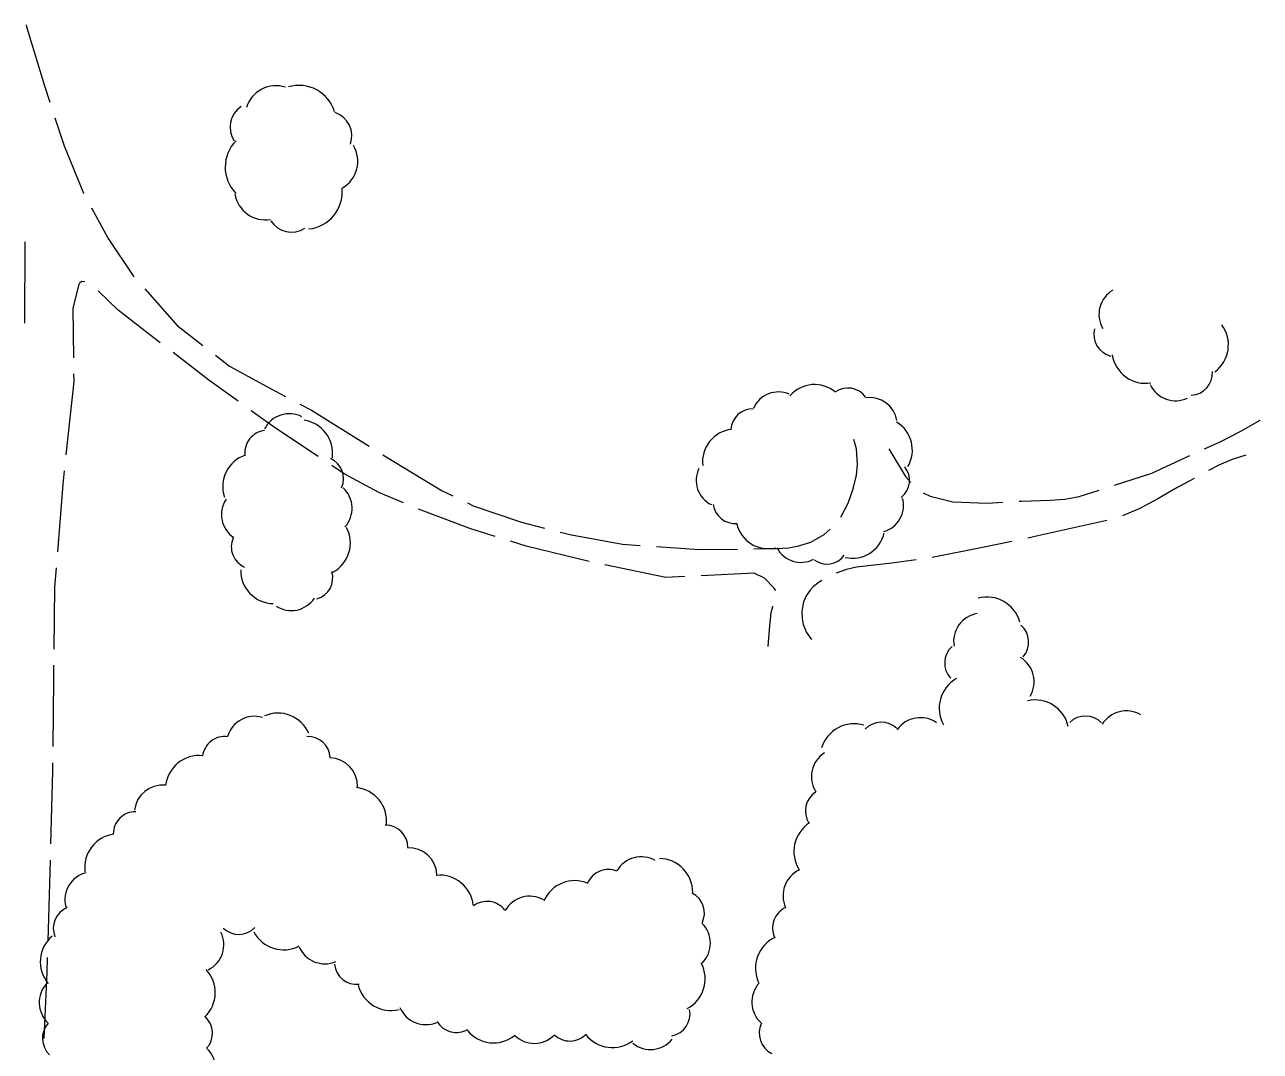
# Model space of a CAD drawing. Extents: x 2361284 to 2366480, y 6976556 to 6985346.
# Drawn here: x 2365710.1 to 2366014.5, y 6981074 to 6981326.9 of the extents above; entities that cross this region are included whole.
import ezdxf

# ---------------------------------------------------------------- set-up
doc = ezdxf.new("R2010")
doc.units = 0
doc.header["$LTSCALE"] = 1.9
doc.layers.add('15', color=7, linetype='Continuous', lineweight=13)
doc.layers.add('16', color=7, linetype='Continuous', lineweight=13)

msp = doc.modelspace()

# ---------------------------------------------------------------- linework, layer by layer
at = {"layer": '15'}
msp.add_line((2365710.053, 6981253.426), (2365710.133, 6981273.428), dxfattribs=at)
for points in [[(2365710.394, 6981326.943), (2365710.446, 6981326.754), (2365714.918, 6981311.875), (2365716.246, 6981307.819)], [(2365717.494, 6981304.02), (2365719.759, 6981297.101), (2365724.511, 6981285.415), (2365724.562, 6981285.326)], [(2365726.485, 6981281.813), (2365730.636, 6981274.233), (2365736.814, 6981265.092), (2365737.026, 6981264.854)], [(2365724.838, 6981263.568), (2365724.108, 6981263.641), (2365723.641, 6981263.326), (2365723.276, 6981262.722), (2365721.911, 6981256.998), (2365722.056, 6981244.89)], [(2365743.432, 6981248.584), (2365733.094, 6981256.625), (2365728.119, 6981261.408)], [(2365739.675, 6981261.848), (2365747.642, 6981252.813), (2365753.938, 6981247.944)], [(2365762.64, 6981234.185), (2365755.46, 6981239.377), (2365746.605, 6981246.144)], [(2365757.101, 6981245.494), (2365760.526, 6981242.846), (2365770.61, 6981237.331), (2365774.299, 6981235.366)], [(2365722.104, 6981240.89), (2365722.121, 6981239.07), (2365720.193, 6981220.991)], [(2365777.827, 6981233.489), (2365780.691, 6981231.966), (2365794.906, 6981223.092)], [(2365782.38, 6981220.543), (2365771.873, 6981227.512), (2365765.882, 6981231.845)], [(2366000.774, 6981222.459), (2366004.748, 6981224.277), (2366009.683, 6981226.793), (2366014.497, 6981229.499)], [(2365911.129, 6981205.605), (2365911.238, 6981205.746), (2365912.936, 6981209.043), (2365914.183, 6981212.575), (2365914.971, 6981215.952), (2365915.236, 6981218.555), (2365915.019, 6981222.444), (2365914.357, 6981224.738)], [(2365798.317, 6981220.994), (2365812.932, 6981212.092), (2365815.534, 6981210.847)], [(2365922.97, 6981222.48), (2365927.055, 6981215.597), (2365928.419, 6981214.14)], [(2365978.558, 6981213.487), (2365987.74, 6981216.484), (2365997.139, 6981220.795)], [(2366010.969, 6981220.886), (2366007.56, 6981219.824), (2366004.302, 6981218.432), (2366001.765, 6981217.067)], [(2365803.41, 6981209.101), (2365797.295, 6981211.723), (2365788.791, 6981216.292), (2365785.711, 6981218.333)], [(2365719.771, 6981217.016), (2365719.422, 6981213.743), (2365718.1, 6981197.09)], [(2365998.243, 6981215.164), (2365993.627, 6981212.64), (2365989.27, 6981210.148), (2365984.853, 6981207.736), (2365980.51, 6981205.965)], [(2365931.453, 6981211.579), (2365933.151, 6981210.765), (2365938.776, 6981209.348), (2365947.199, 6981209.058), (2365951.087, 6981209.285)], [(2365955.084, 6981209.513), (2365955.603, 6981209.548), (2365962.753, 6981209.756), (2365966.32, 6981210.04), (2365969.885, 6981210.664), (2365974.76, 6981212.25)], [(2365819.14, 6981209.111), (2365820.547, 6981208.434), (2365832.467, 6981204.347), (2365838.131, 6981202.911)], [(2365825.939, 6981200.875), (2365819.77, 6981202.826), (2365807.106, 6981207.576)], [(2365889.672, 6981197.791), (2365895.253, 6981197.864), (2365898.27, 6981198.093), (2365900.496, 6981198.454), (2365903.787, 6981199.485), (2365907.03, 6981201.316), (2365908.487, 6981202.63)], [(2365976.701, 6981204.799), (2365959.695, 6981200.977), (2365957.18, 6981200.443)], [(2365849.119, 6981194.705), (2365833.613, 6981198.458), (2365829.752, 6981199.671)], [(2365842.01, 6981201.928), (2365844.777, 6981201.234), (2365857.32, 6981198.983), (2365861.713, 6981198.665)], [(2365953.268, 6981199.616), (2365946.033, 6981198.098), (2365933.654, 6981195.679)], [(2365865.706, 6981198.373), (2365876.303, 6981197.604), (2365885.673, 6981197.733)], [(2365872.706, 6981190.969), (2365868.028, 6981190.755), (2365853.028, 6981193.842)], [(2365929.7, 6981195.081), (2365923.678, 6981194.294), (2365914.977, 6981193.251), (2365912.522, 6981192.718), (2365910.03, 6981191.804)], [(2365717.788, 6981193.106), (2365717.413, 6981188.363), (2365717.208, 6981173.119)], [(2365895.031, 6981187.561), (2365895.021, 6981187.581), (2365894.745, 6981188.129), (2365892.351, 6981190.606), (2365889.82, 6981191.772), (2365876.705, 6981191.157)], [(2365906.477, 6981189.98), (2365905.552, 6981189.451), (2365904.322, 6981188.45), (2365903.55, 6981187.602), (2365902.623, 6981186.213), (2365901.957, 6981184.737), (2365901.529, 6981182.443), (2365901.616, 6981180.594), (2365901.9, 6981179.196), (2365902.689, 6981177.204), (2365903.885, 6981175.445)], [(2365893.251, 6981173.773), (2365893.591, 6981177.937), (2365893.973, 6981182.101), (2365894.348, 6981183.625), (2365894.368, 6981183.695)], [(2365717.156, 6981169.118), (2365717.109, 6981165.679), (2365716.946, 6981149.115)], [(2365716.904, 6981145.115), (2365716.885, 6981142.985), (2365716.393, 6981125.119)], [(2365716.291, 6981121.118), (2365716.209, 6981118.207), (2365715.712, 6981101.121)], [(2365715.6, 6981097.12), (2365715.495, 6981093.439), (2365714.8, 6981077.132)]]:
    msp.add_lwpolyline(points, dxfattribs=at)
at = {"layer": '16'}
for centre, radius, start, end in [((2365777.642, 6981302.826), 9.162, 16.56331, 106.56331), ((2365771.978, 6981304.258), 7.639, 72.43436, 162.43436), ((2365766.743, 6981301.715), 6.104, 123.70859, 213.70859), ((2365784.555, 6981299.504), 6.104, 340.90942, 70.90942), ((2365768.605, 6981291.854), 9.162, 134.87181, 224.87181), ((2365784.483, 6981293.322), 7.639, 300.45304, 30.45304), ((2365769.372, 6981286.499), 7.639, 189.59254, 279.59254), ((2365779.121, 6981285.727), 9.162, 275.71546, 5.71546), ((2365775.809, 6981281.932), 6.104, 212.47634, 302.47634), ((2365981.688, 6981255.57), 6.941, 120.37594, 210.37594), ((2365979.033, 6981250.653), 5.547, 165.59791, 255.59791), ((2365998.309, 6981248.079), 8.325, 306.55228, 36.55228), ((2365986.237, 6981246.912), 8.325, 189.06378, 279.06378), ((2365997.178, 6981241.171), 5.547, 273.00524, 3.00524), ((2365895.787, 6981229.801), 6.666, 66.75422, 156.75422), ((2365904.666, 6981230.285), 7.996, 49.61919, 139.61919), ((2365912.887, 6981232.106), 5.327, 35.10654, 125.10654), ((2365993.663, 6981241.237), 6.941, 205.04267, 295.04267), ((2365918.355, 6981228.405), 6.666, 9.00678, 99.00678), ((2365775.235, 6981224.283), 6.815, 62.85757, 152.85757), ((2365889.403, 6981226.951), 5.327, 87.52575, 177.52575), ((2365769.729, 6981221.513), 5.446, 96.25835, 186.25835), ((2365777.755, 6981221.382), 8.174, 352.09051, 82.09051), ((2365885.053, 6981219.269), 7.996, 96.48329, 186.48329), ((2365920.774, 6981222.147), 7.996, 329.29474, 59.29474), ((2365767.026, 6981213.146), 8.174, 108.50615, 198.50615), ((2365783.178, 6981215.08), 5.446, 335.88017, 65.88017), ((2365882.158, 6981214.685), 6.666, 154.02244, 244.02244), ((2365922.754, 6981214.682), 5.327, 308.15756, 38.15756), ((2365783.914, 6981207.795), 6.815, 317.59805, 47.59805), ((2365765.346, 6981206.248), 6.815, 146.46319, 236.46319), ((2365885.019, 6981209.372), 5.327, 186.63309, 276.63309), ((2365919.934, 6981208.497), 6.666, 285.1844, 15.1844), ((2365782.12, 6981199.242), 8.174, 298.12276, 28.12276), ((2365893.272, 6981205.845), 7.996, 193.34596, 283.34596), ((2365766.404, 6981198.302), 5.446, 156.47082, 246.47082), ((2365914.028, 6981203.487), 7.996, 256.78206, 346.78206), ((2365901.308, 6981201.131), 6.666, 207.7451, 297.7451), ((2365907.734, 6981199.389), 5.327, 233.29951, 323.29951), ((2365771.452, 6981192.485), 8.174, 178.78957, 268.78957), ((2365780.514, 6981190.679), 5.446, 286.3517, 16.3517), ((2365775.727, 6981189.403), 6.815, 236.65214, 326.65214), ((2365947.174, 6981177.565), 8.354, 15.03422, 105.03422), ((2365945.905, 6981175.009), 6.965, 99.60079, 189.60079), ((2365951.864, 6981174.83), 5.566, 319.00257, 49.00257), ((2365942.3, 6981169.669), 5.566, 132.4575, 222.4575), ((2365951.802, 6981165.09), 6.965, 328.86886, 58.86886), ((2365943.725, 6981158.532), 8.354, 119.20486, 209.20486), ((2365959.024, 6981152.215), 8.354, 12.79407, 102.79407), ((2365772.45, 6981149.049), 8.283, 23.56308, 113.56308), ((2365981.486, 6981150.912), 6.965, 59.03045, 149.03045), ((2365766.686, 6981149.632), 6.906, 73.7165, 163.7165), ((2365914.382, 6981146.352), 8.354, 73.08169, 163.08169), ((2365921.107, 6981149.501), 5.566, 45.96594, 135.96594), ((2365930.735, 6981149.241), 6.965, 55.02596, 145.02596), ((2365971.415, 6981151.032), 5.566, 44.24997, 134.24997), ((2365759.335, 6981146.03), 5.519, 82.34974, 172.34974), ((2365779.816, 6981146.069), 5.519, 2.57611, 92.57611), ((2365910.855, 6981141.684), 6.965, 122.57947, 212.57947), ((2365753.02, 6981138.601), 8.283, 83.91689, 173.91689), ((2365785.139, 6981139.395), 6.906, 358.27274, 88.27274), ((2365743.987, 6981132.676), 6.906, 83.91689, 173.91689), ((2365790.941, 6981130.724), 8.283, 354.0638, 84.0638), ((2365907.982, 6981133.217), 5.566, 122.57947, 212.57947), ((2365737.38, 6981127.526), 5.519, 89.69736, 179.69736), ((2365798.956, 6981124.179), 5.519, 0.63516, 90.63516), ((2365907.929, 6981123.254), 8.354, 122.88191, 212.88191), ((2365733.111, 6981119.299), 8.283, 97.54199, 187.54199), ((2365804.726, 6981117.211), 6.906, 2.8451, 92.8451), ((2365861.956, 6981115.013), 6.906, 59.8389, 149.8389), ((2365866.364, 6981113.221), 8.283, 359.24587, 89.24587), ((2365726.864, 6981111.314), 6.906, 104.10069, 194.10069), ((2365812.328, 6981109.119), 8.283, 5.93647, 95.93647), ((2365853.836, 6981113.287), 5.519, 67.05992, 157.05992), ((2365903.87, 6981112.376), 6.965, 114.84507, 204.84508), ((2365845.582, 6981107.766), 8.283, 66.73708, 156.73708), ((2365834.482, 6981105.316), 6.906, 60.75858, 150.75858), ((2365872.002, 6981108.067), 5.519, 333.39514, 63.39514), ((2365722.623, 6981104.292), 5.519, 112.07904, 202.07904), ((2365823.984, 6981105.424), 5.519, 37.42901, 127.42901), ((2365899.883, 6981104.374), 5.566, 114.84507, 204.84508), ((2365872.11, 6981100.64), 6.906, 314.89746, 44.89746), ((2365722.164, 6981096.083), 8.283, 130.43375, 220.43375), ((2365752.205, 6981100.286), 6.906, 296.4171, 26.4171), ((2365762.798, 6981108.34), 5.519, 225.9907, 315.9907), ((2365773.87, 6981107.296), 8.283, 207.52893, 297.52893), ((2365898.449, 6981094.49), 8.354, 114.84507, 204.84508), ((2365784.014, 6981102.465), 6.906, 202.85972, 292.85972), ((2365748.729, 6981088.473), 8.283, 313.54632, 43.54632), ((2365791.879, 6981096.016), 5.519, 186.01884, 276.01884), ((2365869.431, 6981091.859), 8.283, 297.77968, 27.77968), ((2365720.531, 6981086.04), 6.906, 137.42935, 227.42935), ((2365800.262, 6981092.344), 8.283, 194.09098, 284.09098), ((2365896.163, 6981086.142), 6.965, 137.83742, 227.83742), ((2365808.865, 6981087.487), 6.906, 203.14343, 293.14343), ((2365868.46, 6981083.229), 5.519, 280.89227, 10.89227), ((2365719.928, 6981077.196), 5.519, 137.42935, 227.42935), ((2365750.811, 6981078.464), 5.519, 317.5801, 47.5801), ((2365816.419, 6981084.15), 5.519, 210.66866, 300.66866), ((2365896.581, 6981078.47), 5.566, 153.91439, 243.91439), ((2365825.579, 6981084.35), 8.283, 218.72265, 308.72265), ((2365835.63, 6981082.866), 6.906, 225.28177, 315.28177), ((2365844.364, 6981082.057), 5.519, 226.44919, 316.44919), ((2365854.877, 6981083.195), 8.283, 217.36791, 307.36791), ((2365750.205, 6981069.661), 6.906, 317.06521, 47.06521), ((2365864.234, 6981081.354), 6.906, 231.12902, 321.12902)]:
    msp.add_arc(centre, radius, start, end, dxfattribs=at)

doc.saveas('drawing.dxf')
